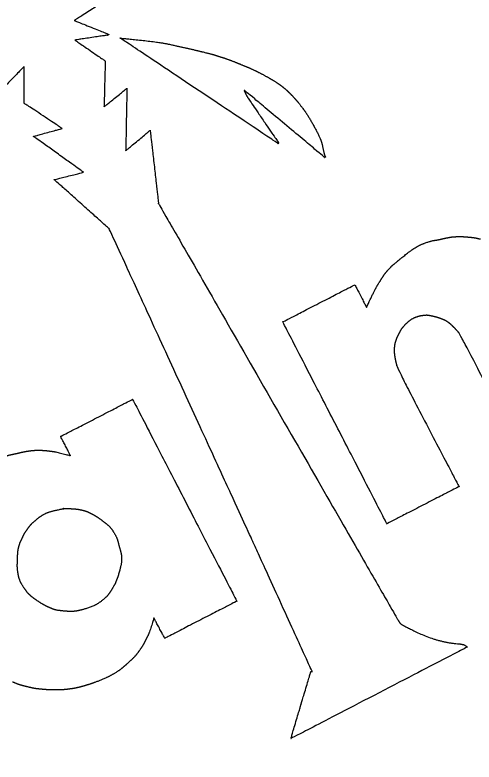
# Model space of a CAD drawing. Extents: x 2001876 to 2025694, y 804561 to 868938.
# Drawn here: x 2013126.67 to 2013151.16, y 824521.39 to 824561.27 of the extents above; entities that cross this region are included whole.
import ezdxf

# ---------------------------------------------------------------- set-up
doc = ezdxf.new("R2010")
doc.units = 0
doc.layers.add('Default', color=7, linetype='Continuous')
doc.layers.add('RD_HC_Data', color=7, linetype='Continuous')

msp = doc.modelspace()

# ---------------------------------------------------------------- linework, layer by layer
at = {"layer": 'Default'}
for points in [[(2013131.294, 824561.895), (2013131.294, 824561.895), (2013129.831, 824560.972), (2013129.831, 824560.972)], [(2013129.831, 824560.972), (2013129.831, 824560.972), (2013131.658, 824560.247), (2013131.662, 824560.238)], [(2013131.602, 824560.187), (2013131.563, 824560.182), (2013129.87, 824559.933), (2013129.872, 824559.929)], [(2013131.67, 824560.222), (2013131.671, 824560.212), (2013131.638, 824560.195), (2013131.602, 824560.187)], [(2013131.662, 824560.238), (2013131.664, 824560.234), (2013131.666, 824560.23), (2013131.67, 824560.222)], [(2013129.872, 824559.929), (2013129.872, 824559.929), (2013131.487, 824558.813), (2013131.487, 824558.813)], [(2013140.7, 824554.412), (2013140.7, 824554.412), (2013132.289, 824560.035), (2013132.289, 824560.035)], [(2013132.289, 824560.035), (2013132.289, 824560.035), (2013134.319, 824559.829), (2013134.917, 824559.702)], [(2013134.917, 824559.702), (2013135.512, 824559.569), (2013136.256, 824559.406), (2013136.703, 824559.293)], [(2013136.703, 824559.293), (2013137.148, 824559.185), (2013137.25, 824559.156), (2013137.587, 824559.048)], [(2013137.587, 824559.048), (2013137.928, 824558.943), (2013138.424, 824558.754), (2013138.725, 824558.627)], [(2013127.161, 824558.52), (2013127.161, 824558.52), (2013125.922, 824557.232), (2013125.922, 824557.232)], [(2013127.155, 824556.558), (2013127.155, 824556.558), (2013127.161, 824558.52), (2013127.161, 824558.52)], [(2013131.487, 824558.813), (2013131.487, 824558.813), (2013131.424, 824556.366), (2013131.424, 824556.366)], [(2013138.725, 824558.627), (2013139.029, 824558.503), (2013139.125, 824558.466), (2013139.42, 824558.331)], [(2013139.42, 824558.331), (2013139.713, 824558.19), (2013140.196, 824557.928), (2013140.462, 824557.769)], [(2013140.462, 824557.769), (2013140.727, 824557.603), (2013140.883, 824557.489), (2013141.022, 824557.377)], [(2013131.424, 824556.366), (2013131.424, 824556.366), (2013132.644, 824557.353), (2013132.644, 824557.353)], [(2013132.644, 824557.353), (2013132.644, 824557.353), (2013132.58, 824554.025), (2013132.58, 824554.025)], [(2013141.022, 824557.377), (2013141.158, 824557.263), (2013141.211, 824557.209), (2013141.302, 824557.122)], [(2013138.927, 824557.233), (2013138.927, 824557.233), (2013138.893, 824557.23), (2013138.899, 824557.218)], [(2013138.899, 824557.218), (2013138.947, 824557.125), (2013138.968, 824557.075), (2013139.045, 824556.935)], [(2013143.192, 824553.667), (2013143.192, 824553.667), (2013138.927, 824557.233), (2013138.927, 824557.233)], [(2013139.045, 824556.935), (2013139.12, 824556.8), (2013140.723, 824554.465), (2013140.73, 824554.453)], [(2013141.302, 824557.122), (2013141.393, 824557.036), (2013141.436, 824556.992), (2013141.56, 824556.851)], [(2013129.185, 824555.211), (2013129.185, 824555.211), (2013127.155, 824556.558), (2013127.155, 824556.558)], [(2013141.56, 824556.851), (2013141.687, 824556.712), (2013141.842, 824556.531), (2013142.097, 824556.187)], [(2013142.097, 824556.187), (2013142.351, 824555.842), (2013142.999, 824554.636), (2013143.064, 824554.332)], [(2013127.657, 824554.791), (2013127.657, 824554.791), (2013129.185, 824555.211), (2013129.185, 824555.211)], [(2013132.58, 824554.025), (2013132.58, 824554.025), (2013133.882, 824555.111), (2013133.882, 824555.111)], [(2013133.882, 824555.111), (2013133.882, 824555.111), (2013134.332, 824551.204), (2013134.332, 824551.204)], [(2013130.329, 824552.874), (2013130.329, 824552.874), (2013127.657, 824554.791), (2013127.657, 824554.791)], [(2013140.74, 824554.433), (2013140.744, 824554.425), (2013140.7, 824554.412), (2013140.7, 824554.412)], [(2013140.73, 824554.453), (2013140.734, 824554.445), (2013140.736, 824554.441), (2013140.74, 824554.433)], [(2013143.064, 824554.332), (2013143.124, 824554.026), (2013143.203, 824553.744), (2013143.214, 824553.724)], [(2013143.214, 824553.724), (2013143.222, 824553.708), (2013143.226, 824553.7), (2013143.232, 824553.687)], [(2013143.232, 824553.687), (2013143.239, 824553.675), (2013143.192, 824553.667), (2013143.192, 824553.667)], [(2013128.768, 824552.478), (2013128.768, 824552.478), (2013130.329, 824552.874), (2013130.329, 824552.874)], [(2013131.695, 824549.859), (2013131.695, 824549.859), (2013128.768, 824552.478), (2013128.768, 824552.478)], [(2013134.332, 824551.204), (2013134.332, 824551.204), (2013147.077, 824529.015), (2013147.115, 824528.963)], [(2013139.256, 824533.397), (2013139.256, 824533.397), (2013131.695, 824549.859), (2013131.695, 824549.859)], [(2013149.352, 824549.293), (2013149.563, 824549.34), (2013149.626, 824549.357), (2013149.776, 824549.383)], [(2013149.776, 824549.383), (2013149.928, 824549.416), (2013150.113, 824549.434), (2013150.269, 824549.438)], [(2013150.269, 824549.438), (2013150.43, 824549.444), (2013150.53, 824549.44), (2013150.735, 824549.428)], [(2013150.735, 824549.428), (2013150.939, 824549.41), (2013151.289, 824549.366), (2013151.497, 824549.309)], [(2013147.083, 824548.127), (2013147.324, 824548.334), (2013148.12, 824548.944), (2013148.521, 824549.089)], [(2013148.521, 824549.089), (2013148.924, 824549.23), (2013149.141, 824549.245), (2013149.352, 824549.293)], [(2013146.62, 824547.705), (2013146.801, 824547.9), (2013146.843, 824547.927), (2013147.083, 824548.127)], [(2013146.045, 824546.896), (2013146.218, 824547.175), (2013146.436, 824547.507), (2013146.62, 824547.705)], [(2013140.958, 824544.886), (2013140.958, 824544.886), (2013144.805, 824546.87), (2013144.805, 824546.87)], [(2013144.805, 824546.87), (2013144.805, 824546.87), (2013145.428, 824545.652), (2013145.428, 824545.652)], [(2013145.428, 824545.652), (2013145.428, 824545.652), (2013145.874, 824546.613), (2013146.045, 824546.896)], [(2013146.515, 824534.113), (2013146.515, 824534.113), (2013140.958, 824544.886), (2013140.958, 824544.886)], [(2013148.315, 824545.202), (2013148.052, 824545.148), (2013147.698, 824544.95), (2013147.514, 824544.763)], [(2013148.999, 824545.176), (2013148.824, 824545.219), (2013148.577, 824545.25), (2013148.315, 824545.202)], [(2013149.393, 824545.057), (2013149.273, 824545.102), (2013149.179, 824545.136), (2013148.999, 824545.176)], [(2013149.708, 824544.913), (2013149.632, 824544.96), (2013149.514, 824545.012), (2013149.393, 824545.057)], [(2013147.514, 824544.763), (2013147.329, 824544.576), (2013147.205, 824544.369), (2013147.132, 824544.223)], [(2013149.878, 824544.791), (2013149.798, 824544.857), (2013149.79, 824544.863), (2013149.708, 824544.913)], [(2013150.313, 824544.355), (2013150.179, 824544.506), (2013149.959, 824544.725), (2013149.878, 824544.791)], [(2013147.132, 824544.223), (2013147.057, 824544.082), (2013147.037, 824544.041), (2013147, 824543.925)], [(2013153.692, 824537.815), (2013153.692, 824537.815), (2013150.453, 824544.202), (2013150.313, 824544.355)], [(2013147, 824543.925), (2013146.96, 824543.812), (2013146.924, 824543.666), (2013146.911, 824543.541)], [(2013146.911, 824543.541), (2013146.9, 824543.413), (2013146.899, 824543.336), (2013146.915, 824543.175)], [(2013146.915, 824543.175), (2013146.934, 824543.011), (2013146.984, 824542.776), (2013147.029, 824542.579)], [(2013147.029, 824542.579), (2013147.074, 824542.382), (2013150.362, 824536.097), (2013150.362, 824536.097)], [(2013129.106, 824538.772), (2013129.106, 824538.772), (2013132.949, 824540.754), (2013132.949, 824540.754)], [(2013132.949, 824540.754), (2013132.949, 824540.754), (2013138.506, 824529.981), (2013138.506, 824529.981)], [(2013129.635, 824537.746), (2013129.635, 824537.746), (2013129.106, 824538.772), (2013129.106, 824538.772)], [(2013125.889, 824537.609), (2013126.204, 824537.741), (2013126.602, 824537.834), (2013126.87, 824537.89)], [(2013126.87, 824537.89), (2013127.139, 824537.952), (2013127.283, 824537.98), (2013127.488, 824538.009)], [(2013127.488, 824538.009), (2013127.691, 824538.032), (2013127.901, 824538.043), (2013128.1, 824538.033)], [(2013128.1, 824538.033), (2013128.3, 824538.024), (2013128.481, 824538), (2013128.672, 824537.976)], [(2013128.672, 824537.976), (2013128.864, 824537.952), (2013129.635, 824537.746), (2013129.635, 824537.746)], [(2013150.362, 824536.097), (2013150.362, 824536.097), (2013146.515, 824534.113), (2013146.515, 824534.113)], [(2013127.882, 824534.391), (2013128.131, 824534.591), (2013128.56, 824534.771), (2013128.937, 824534.853)], [(2013128.937, 824534.853), (2013129.313, 824534.929), (2013129.179, 824534.911), (2013129.292, 824534.919)], [(2013129.292, 824534.919), (2013129.41, 824534.928), (2013129.457, 824534.927), (2013129.624, 824534.921)], [(2013129.624, 824534.921), (2013129.787, 824534.913), (2013130.11, 824534.88), (2013130.288, 824534.834)], [(2013130.288, 824534.834), (2013130.465, 824534.787), (2013130.525, 824534.761), (2013130.688, 824534.682)], [(2013130.688, 824534.682), (2013130.852, 824534.603), (2013131.028, 824534.499), (2013131.25, 824534.337)], [(2013127.346, 824533.843), (2013127.477, 824534.023), (2013127.632, 824534.19), (2013127.882, 824534.391)], [(2013131.25, 824534.337), (2013131.478, 824534.173), (2013131.798, 824533.899), (2013131.961, 824533.624)], [(2013127.055, 824533.345), (2013127.13, 824533.496), (2013127.214, 824533.662), (2013127.346, 824533.843)], [(2013131.961, 824533.624), (2013132.123, 824533.35), (2013132.206, 824532.989), (2013132.268, 824532.77)], [(2013142.531, 824526.215), (2013142.531, 824526.215), (2013139.256, 824533.397), (2013139.256, 824533.397)], [(2013126.891, 824532.938), (2013126.934, 824533.083), (2013126.982, 824533.19), (2013127.055, 824533.345)], [(2013126.814, 824532.453), (2013126.822, 824532.586), (2013126.846, 824532.787), (2013126.891, 824532.938)], [(2013132.268, 824532.77), (2013132.324, 824532.553), (2013132.342, 824532.537), (2013132.355, 824532.324)], [(2013126.817, 824531.585), (2013126.787, 824531.831), (2013126.801, 824532.012), (2013126.803, 824532.156)], [(2013126.803, 824532.156), (2013126.806, 824532.301), (2013126.805, 824532.321), (2013126.814, 824532.453)], [(2013132.355, 824532.324), (2013132.372, 824532.112), (2013132.278, 824531.69), (2013132.225, 824531.515)], [(2013127.124, 824530.731), (2013126.954, 824531.001), (2013126.85, 824531.341), (2013126.817, 824531.585)], [(2013132.225, 824531.515), (2013132.174, 824531.335), (2013132.165, 824531.305), (2013132.109, 824531.164)], [(2013132.109, 824531.164), (2013132.052, 824531.016), (2013131.999, 824530.881), (2013131.87, 824530.666)], [(2013127.839, 824530.02), (2013127.587, 824530.191), (2013127.297, 824530.466), (2013127.124, 824530.731)], [(2013131.87, 824530.666), (2013131.74, 824530.451), (2013131.528, 824530.168), (2013131.236, 824529.951)], [(2013128.546, 824529.622), (2013128.439, 824529.669), (2013128.087, 824529.846), (2013127.839, 824530.02)], [(2013131.236, 824529.951), (2013130.944, 824529.733), (2013130.261, 824529.519), (2013130.109, 824529.487)], [(2013138.506, 824529.981), (2013138.506, 824529.981), (2013134.663, 824527.999), (2013134.663, 824527.999)], [(2013128.766, 824529.531), (2013128.654, 824529.57), (2013128.658, 824529.572), (2013128.546, 824529.622)], [(2013129.479, 824529.438), (2013129.317, 824529.447), (2013128.881, 824529.498), (2013128.766, 824529.531)], [(2013129.807, 824529.438), (2013129.699, 824529.429), (2013129.642, 824529.43), (2013129.479, 824529.438)], [(2013130.109, 824529.487), (2013129.959, 824529.451), (2013129.91, 824529.446), (2013129.807, 824529.438)], [(2013134.084, 824529.082), (2013134.084, 824529.082), (2013133.834, 824528.267), (2013133.711, 824528.04)], [(2013134.663, 824527.999), (2013134.663, 824527.999), (2013134.084, 824529.082), (2013134.084, 824529.082)], [(2013147.115, 824528.963), (2013147.15, 824528.904), (2013147.165, 824528.876), (2013147.227, 824528.796)], [(2013147.227, 824528.796), (2013147.285, 824528.713), (2013149.265, 824527.79), (2013150.37, 824527.7)], [(2013133.711, 824528.04), (2013133.593, 824527.81), (2013133.49, 824527.604), (2013133.329, 824527.372)], [(2013133.329, 824527.372), (2013133.167, 824527.14), (2013132.942, 824526.901), (2013132.705, 824526.687)], [(2013150.803, 824527.535), (2013150.803, 824527.535), (2013141.396, 824522.652), (2013141.396, 824522.652)], [(2013150.37, 824527.7), (2013150.598, 824527.685), (2013150.803, 824527.535), (2013150.803, 824527.535)], [(2013132.705, 824526.687), (2013132.463, 824526.47), (2013132.246, 824526.287), (2013131.913, 824526.089)], [(2013141.929, 824524.456), (2013141.929, 824524.456), (2013142.46, 824526.224), (2013142.46, 824526.224)], [(2013142.46, 824526.224), (2013142.46, 824526.224), (2013142.531, 824526.215), (2013142.531, 824526.215)], [(2013131.913, 824526.089), (2013131.58, 824525.892), (2013130.94, 824525.644), (2013130.687, 824525.559)], [(2013127.385, 824525.396), (2013127.105, 824525.461), (2013126.832, 824525.545), (2013126.546, 824525.664)], [(2013128.208, 824525.268), (2013127.939, 824525.293), (2013127.66, 824525.328), (2013127.385, 824525.396)], [(2013130.173, 824525.406), (2013129.978, 824525.357), (2013129.718, 824525.305), (2013129.519, 824525.284)], [(2013130.687, 824525.559), (2013130.432, 824525.479), (2013130.367, 824525.456), (2013130.173, 824525.406)], [(2013128.987, 824525.245), (2013128.77, 824525.24), (2013128.475, 824525.247), (2013128.208, 824525.268)], [(2013129.519, 824525.284), (2013129.322, 824525.259), (2013129.205, 824525.25), (2013128.987, 824525.245)], [(2013141.396, 824522.652), (2013141.396, 824522.652), (2013141.929, 824524.456), (2013141.929, 824524.456)]]:
    msp.add_open_spline(points, degree=2, dxfattribs=at)

# ---------------------------------------------------------------- texts
at = {"layer": 'RD_HC_Data'}
msp.add_text('PT STA.=1376+01.64', height=24, rotation=29.4546, dxfattribs=at).set_placement((2013057.261, 824354.365))

doc.saveas('drawing.dxf')
